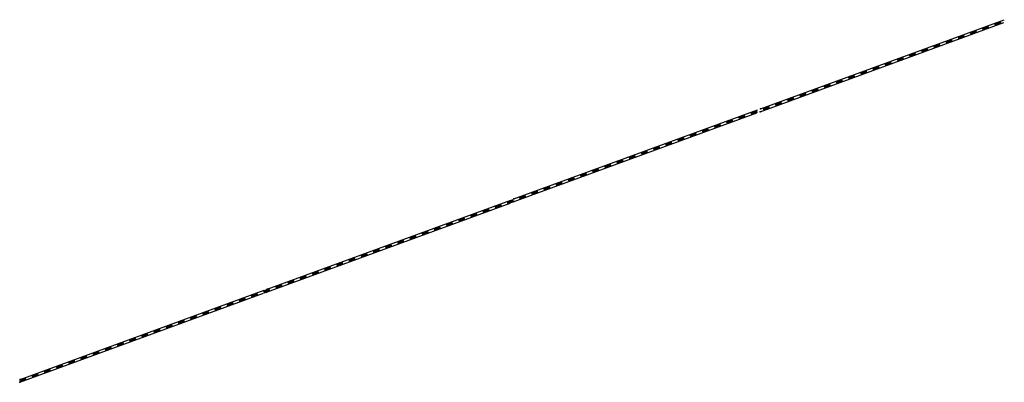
# Model space of a CAD drawing. Header units: metres. Extents: x 123819 to 142731, y 393440 to 405763.
# Tile 319 of 346: x 139430 to 140188, y 398470 to 398750. Entities that reach past the tile are written whole.
import ezdxf

# ---------------------------------------------------------------- set-up
doc = ezdxf.new("R2010")
doc.units = ezdxf.units.M
doc.header["$MEASUREMENT"] = 0
doc.layers.add('gs-knt-spoorlijn', color=7, linetype='Continuous', lineweight=30)

msp = doc.modelspace()

# ---------------------------------------------------------------- linework, layer by layer
at = {"layer": 'gs-knt-spoorlijn', "color": 7, "linetype": 'Continuous'}
for p, q in [((140000.21, 398679.16), (140188.04, 398747.87)), ((140000.63, 398681.44), (140188.46, 398750.15)), ((140171.56, 398743.75), (140176.26, 398745.46)), ((140171.63, 398743.56), (140176.33, 398745.28)), ((140171.7, 398743.37), (140176.39, 398745.09)), ((140171.77, 398743.18), (140176.46, 398744.9)), ((140171.84, 398742.99), (140176.53, 398744.71)), ((140171.9, 398742.81), (140176.6, 398744.52)), ((140171.97, 398742.62), (140176.67, 398744.34)), ((140172.04, 398742.43), (140176.74, 398744.15)), ((140172.11, 398742.24), (140176.81, 398743.96)), ((140180.95, 398747.18), (140185.65, 398748.9)), ((140181.02, 398746.99), (140185.72, 398748.71)), ((140181.09, 398746.81), (140185.79, 398748.52)), ((140181.16, 398746.62), (140185.85, 398748.33)), ((140181.23, 398746.43), (140185.92, 398748.15)), ((140181.3, 398746.24), (140185.99, 398747.96)), ((140181.36, 398746.05), (140186.06, 398747.77)), ((140181.43, 398745.87), (140186.13, 398747.58)), ((140181.5, 398745.68), (140186.2, 398747.4)), ((140152.78, 398736.87), (140157.47, 398738.59)), ((140152.85, 398736.69), (140157.54, 398738.4)), ((140152.92, 398736.5), (140157.61, 398738.22)), ((140152.98, 398736.31), (140157.68, 398738.03)), ((140153.05, 398736.12), (140157.75, 398737.84)), ((140153.12, 398735.94), (140157.82, 398737.65)), ((140153.19, 398735.75), (140157.89, 398737.47)), ((140153.26, 398735.56), (140157.95, 398737.28)), ((140153.33, 398735.37), (140158.02, 398737.09)), ((140162.17, 398740.31), (140166.87, 398742.03)), ((140162.24, 398740.12), (140166.93, 398741.84)), ((140162.31, 398739.93), (140167, 398741.65)), ((140162.38, 398739.75), (140167.07, 398741.46)), ((140162.44, 398739.56), (140167.14, 398741.28)), ((140162.51, 398739.37), (140167.21, 398741.09)), ((140162.58, 398739.18), (140167.28, 398740.9)), ((140162.65, 398738.99), (140167.35, 398740.71)), ((140162.72, 398738.81), (140167.41, 398740.52)), ((140124.6, 398726.57), (140129.3, 398728.29)), ((140124.67, 398726.38), (140129.37, 398728.1)), ((140124.74, 398726.19), (140129.44, 398727.91)), ((140134, 398730), (140138.69, 398731.72)), ((140134.06, 398729.82), (140138.76, 398731.53)), ((140134.13, 398729.63), (140138.83, 398731.35)), ((140134.2, 398729.44), (140138.9, 398731.16)), ((140134.27, 398729.25), (140138.97, 398730.97)), ((140134.34, 398729.06), (140139.03, 398730.78)), ((140134.41, 398728.88), (140139.1, 398730.59)), ((140134.48, 398728.69), (140139.17, 398730.41)), ((140134.55, 398728.5), (140139.24, 398730.22)), ((140143.39, 398733.44), (140148.08, 398735.16)), ((140143.46, 398733.25), (140148.15, 398734.97)), ((140143.52, 398733.06), (140148.22, 398734.78)), ((140143.59, 398732.88), (140148.29, 398734.59)), ((140143.66, 398732.69), (140148.36, 398734.41)), ((140143.73, 398732.5), (140148.43, 398734.22)), ((140143.8, 398732.31), (140148.49, 398734.03)), ((140143.87, 398732.12), (140148.56, 398733.84)), ((140143.94, 398731.94), (140148.63, 398733.65)), ((140105.82, 398719.7), (140110.52, 398721.41)), ((140105.89, 398719.51), (140110.59, 398721.23)), ((140105.96, 398719.32), (140110.65, 398721.04)), ((140106.03, 398719.13), (140110.72, 398720.85)), ((140106.1, 398718.95), (140110.79, 398720.66)), ((140106.16, 398718.76), (140110.86, 398720.48)), ((140106.23, 398718.57), (140110.93, 398720.29)), ((140115.21, 398723.13), (140119.91, 398724.85)), ((140115.28, 398722.94), (140119.98, 398724.66)), ((140115.35, 398722.76), (140120.05, 398724.47)), ((140115.42, 398722.57), (140120.11, 398724.29)), ((140115.49, 398722.38), (140120.18, 398724.1)), ((140115.56, 398722.19), (140120.25, 398723.91)), ((140115.62, 398722.01), (140120.32, 398723.72)), ((140115.69, 398721.82), (140120.39, 398723.54)), ((140115.76, 398721.63), (140120.46, 398723.35)), ((140124.81, 398726), (140129.51, 398727.72)), ((140124.88, 398725.82), (140129.57, 398727.53)), ((140124.95, 398725.63), (140129.64, 398727.35)), ((140125.02, 398725.44), (140129.71, 398727.16)), ((140125.08, 398725.25), (140129.78, 398726.97)), ((140125.15, 398725.07), (140129.85, 398726.78)), ((140087.04, 398712.83), (140091.73, 398714.54)), ((140087.11, 398712.64), (140091.8, 398714.36)), ((140087.18, 398712.45), (140091.87, 398714.17)), ((140087.24, 398712.26), (140091.94, 398713.98)), ((140087.31, 398712.07), (140092.01, 398713.79)), ((140087.38, 398711.89), (140092.08, 398713.6)), ((140087.45, 398711.7), (140092.15, 398713.42)), ((140087.52, 398711.51), (140092.22, 398713.23)), ((140087.59, 398711.32), (140092.28, 398713.04)), ((140096.43, 398716.26), (140101.13, 398717.98)), ((140096.5, 398716.07), (140101.19, 398717.79)), ((140096.57, 398715.89), (140101.26, 398717.6)), ((140096.64, 398715.7), (140101.33, 398717.42)), ((140096.7, 398715.51), (140101.4, 398717.23)), ((140096.77, 398715.32), (140101.47, 398717.04)), ((140096.84, 398715.13), (140101.54, 398716.85)), ((140096.91, 398714.95), (140101.61, 398716.66)), ((140096.98, 398714.76), (140101.68, 398716.48)), ((140106.3, 398718.38), (140111, 398720.1)), ((140106.37, 398718.19), (140111.07, 398719.91)), ((140068.26, 398705.95), (140072.95, 398707.67)), ((140068.32, 398705.77), (140073.02, 398707.48)), ((140068.39, 398705.58), (140073.09, 398707.3)), ((140068.46, 398705.39), (140073.16, 398707.11)), ((140068.53, 398705.2), (140073.23, 398706.92)), ((140068.6, 398705.02), (140073.3, 398706.73)), ((140068.67, 398704.83), (140073.36, 398706.55)), ((140068.74, 398704.64), (140073.43, 398706.36)), ((140068.81, 398704.45), (140073.5, 398706.17)), ((140077.65, 398709.39), (140082.34, 398711.11)), ((140077.72, 398709.2), (140082.41, 398710.92)), ((140077.78, 398709.01), (140082.48, 398710.73)), ((140077.85, 398708.83), (140082.55, 398710.54)), ((140077.92, 398708.64), (140082.62, 398710.36)), ((140077.99, 398708.45), (140082.69, 398710.17)), ((140078.06, 398708.26), (140082.76, 398709.98)), ((140078.13, 398708.08), (140082.82, 398709.79)), ((140078.2, 398707.89), (140082.89, 398709.61)), ((140049.47, 398699.08), (140054.17, 398700.8)), ((140049.54, 398698.9), (140054.24, 398700.61)), ((140049.61, 398698.71), (140054.31, 398700.43)), ((140049.68, 398698.52), (140054.38, 398700.24)), ((140049.75, 398698.33), (140054.44, 398700.05)), ((140049.82, 398698.14), (140054.51, 398699.86)), ((140049.89, 398697.96), (140054.58, 398699.67)), ((140049.95, 398697.77), (140054.65, 398699.49)), ((140050.02, 398697.58), (140054.72, 398699.3)), ((140058.86, 398702.52), (140063.56, 398704.24)), ((140058.93, 398702.33), (140063.63, 398704.05)), ((140059, 398702.14), (140063.7, 398703.86)), ((140059.07, 398701.96), (140063.77, 398703.67)), ((140059.14, 398701.77), (140063.84, 398703.49)), ((140059.21, 398701.58), (140063.9, 398703.3)), ((140059.28, 398701.39), (140063.97, 398703.11)), ((140059.35, 398701.2), (140064.04, 398702.92)), ((140059.41, 398701.02), (140064.11, 398702.73)), ((140021.3, 398688.78), (140025.99, 398690.49)), ((140021.37, 398688.59), (140026.06, 398690.31)), ((140021.44, 398688.4), (140026.13, 398690.12)), ((140021.51, 398688.21), (140026.2, 398689.93)), ((140030.69, 398692.21), (140035.39, 398693.93)), ((140030.76, 398692.02), (140035.45, 398693.74)), ((140030.83, 398691.84), (140035.52, 398693.55)), ((140030.9, 398691.65), (140035.59, 398693.37)), ((140030.97, 398691.46), (140035.66, 398693.18)), ((140031.03, 398691.27), (140035.73, 398692.99)), ((140031.1, 398691.09), (140035.8, 398692.8)), ((140031.17, 398690.9), (140035.87, 398692.62)), ((140031.24, 398690.71), (140035.94, 398692.43)), ((140040.08, 398695.65), (140044.78, 398697.37)), ((140040.15, 398695.46), (140044.85, 398697.18)), ((140040.22, 398695.27), (140044.92, 398696.99)), ((140040.29, 398695.08), (140044.98, 398696.8)), ((140040.36, 398694.9), (140045.05, 398696.61)), ((140040.43, 398694.71), (140045.12, 398696.43)), ((140040.49, 398694.52), (140045.19, 398696.24)), ((140040.56, 398694.33), (140045.26, 398696.05)), ((140040.63, 398694.15), (140045.33, 398695.86)), ((140002.52, 398681.91), (140007.21, 398683.62)), ((140002.59, 398681.72), (140007.28, 398683.44)), ((140002.65, 398681.53), (140007.35, 398683.25)), ((140002.72, 398681.34), (140007.42, 398683.06)), ((140002.79, 398681.15), (140007.49, 398682.87)), ((140002.86, 398680.97), (140007.56, 398682.68)), ((140002.93, 398680.78), (140007.62, 398682.5)), ((140011.91, 398685.34), (140016.6, 398687.06)), ((140011.98, 398685.15), (140016.67, 398686.87)), ((140012.05, 398684.97), (140016.74, 398686.68)), ((140012.11, 398684.78), (140016.81, 398686.5)), ((140012.18, 398684.59), (140016.88, 398686.31)), ((140012.25, 398684.4), (140016.95, 398686.12)), ((140012.32, 398684.21), (140017.02, 398685.93)), ((140012.39, 398684.03), (140017.08, 398685.74)), ((140012.46, 398683.84), (140017.15, 398685.56)), ((140021.57, 398688.03), (140026.27, 398689.74)), ((140021.64, 398687.84), (140026.34, 398689.56)), ((140021.71, 398687.65), (140026.41, 398689.37)), ((140021.78, 398687.46), (140026.48, 398689.18)), ((140021.85, 398687.27), (140026.54, 398688.99)), ((139810.03, 398609.59), (139997.86, 398678.3)), ((139810.46, 398611.87), (139998.29, 398680.58)), ((139983.73, 398675.04), (139988.43, 398676.75)), ((139983.8, 398674.85), (139988.5, 398676.57)), ((139983.87, 398674.66), (139988.57, 398676.38)), ((139983.94, 398674.47), (139988.64, 398676.19)), ((139984.01, 398674.28), (139988.7, 398676)), ((139984.08, 398674.1), (139988.77, 398675.81)), ((139984.15, 398673.91), (139988.84, 398675.63)), ((139984.21, 398673.72), (139988.91, 398675.44)), ((139984.28, 398673.53), (139988.98, 398675.25)), ((139993.13, 398678.47), (139997.82, 398680.19)), ((139993.19, 398678.28), (139997.89, 398680)), ((139993.26, 398678.1), (139997.96, 398679.81)), ((139993.33, 398677.91), (139998.03, 398679.62)), ((139993.4, 398677.72), (139998.1, 398679.44)), ((139993.47, 398677.53), (139998.16, 398679.25)), ((139993.54, 398677.34), (139998.23, 398679.06)), ((139993.61, 398677.16), (139998.3, 398678.87)), ((139993.67, 398676.97), (139998.37, 398678.69)), ((140003, 398680.59), (140007.69, 398682.31)), ((140003.07, 398680.4), (140007.76, 398682.12)), ((139964.95, 398668.16), (139969.65, 398669.88)), ((139965.02, 398667.98), (139969.72, 398669.69)), ((139965.09, 398667.79), (139969.78, 398669.51)), ((139965.16, 398667.6), (139969.85, 398669.32)), ((139965.23, 398667.41), (139969.92, 398669.13)), ((139965.29, 398667.23), (139969.99, 398668.94)), ((139965.36, 398667.04), (139970.06, 398668.75)), ((139965.43, 398666.85), (139970.13, 398668.57)), ((139965.5, 398666.66), (139970.2, 398668.38)), ((139974.34, 398671.6), (139979.04, 398673.32)), ((139974.41, 398671.41), (139979.11, 398673.13)), ((139974.48, 398671.22), (139979.18, 398672.94)), ((139974.55, 398671.04), (139979.24, 398672.75)), ((139974.62, 398670.85), (139979.31, 398672.57)), ((139974.69, 398670.66), (139979.38, 398672.38)), ((139974.75, 398670.47), (139979.45, 398672.19)), ((139974.82, 398670.28), (139979.52, 398672)), ((139974.89, 398670.1), (139979.59, 398671.81)), ((139936.78, 398657.86), (139941.47, 398659.58)), ((139946.17, 398661.29), (139950.86, 398663.01)), ((139946.24, 398661.11), (139950.93, 398662.82)), ((139946.31, 398660.92), (139951, 398662.64)), ((139946.37, 398660.73), (139951.07, 398662.45)), ((139946.44, 398660.54), (139951.14, 398662.26)), ((139946.51, 398660.35), (139951.21, 398662.07)), ((139946.58, 398660.17), (139951.28, 398661.88)), ((139946.65, 398659.98), (139951.35, 398661.7)), ((139946.72, 398659.79), (139951.41, 398661.51)), ((139955.56, 398664.73), (139960.26, 398666.45)), ((139955.63, 398664.54), (139960.32, 398666.26)), ((139955.7, 398664.35), (139960.39, 398666.07)), ((139955.77, 398664.17), (139960.46, 398665.88)), ((139955.83, 398663.98), (139960.53, 398665.7)), ((139955.9, 398663.79), (139960.6, 398665.51)), ((139955.97, 398663.6), (139960.67, 398665.32)), ((139956.04, 398663.41), (139960.74, 398665.13)), ((139956.11, 398663.23), (139960.81, 398664.94)), ((139917.99, 398650.99), (139922.69, 398652.7)), ((139918.06, 398650.8), (139922.76, 398652.52)), ((139918.13, 398650.61), (139922.83, 398652.33)), ((139918.2, 398650.42), (139922.9, 398652.14)), ((139927.39, 398654.42), (139932.08, 398656.14)), ((139927.45, 398654.23), (139932.15, 398655.95)), ((139927.52, 398654.05), (139932.22, 398655.76)), ((139927.59, 398653.86), (139932.29, 398655.58)), ((139927.66, 398653.67), (139932.36, 398655.39)), ((139927.73, 398653.48), (139932.43, 398655.2)), ((139927.8, 398653.3), (139932.49, 398655.01)), ((139927.87, 398653.11), (139932.56, 398654.83)), ((139927.94, 398652.92), (139932.63, 398654.64)), ((139936.85, 398657.67), (139941.54, 398659.39)), ((139936.91, 398657.48), (139941.61, 398659.2)), ((139936.98, 398657.29), (139941.68, 398659.01)), ((139937.05, 398657.11), (139941.75, 398658.82)), ((139937.12, 398656.92), (139941.82, 398658.64)), ((139937.19, 398656.73), (139941.89, 398658.45)), ((139937.26, 398656.54), (139941.95, 398658.26)), ((139937.33, 398656.36), (139942.02, 398658.07)), ((139899.21, 398644.12), (139903.91, 398645.83)), ((139899.28, 398643.93), (139903.98, 398645.65)), ((139899.35, 398643.74), (139904.04, 398645.46)), ((139899.42, 398643.55), (139904.11, 398645.27)), ((139899.49, 398643.36), (139904.18, 398645.08)), ((139899.56, 398643.18), (139904.25, 398644.89)), ((139899.62, 398642.99), (139904.32, 398644.71)), ((139899.69, 398642.8), (139904.39, 398644.52)), ((139908.6, 398647.55), (139913.3, 398649.27)), ((139908.67, 398647.36), (139913.37, 398649.08)), ((139908.74, 398647.18), (139913.44, 398648.89)), ((139908.81, 398646.99), (139913.5, 398648.71)), ((139908.88, 398646.8), (139913.57, 398648.52)), ((139908.95, 398646.61), (139913.64, 398648.33)), ((139909.02, 398646.42), (139913.71, 398648.14)), ((139909.08, 398646.24), (139913.78, 398647.95)), ((139909.15, 398646.05), (139913.85, 398647.77)), ((139918.27, 398650.24), (139922.96, 398651.95)), ((139918.34, 398650.05), (139923.03, 398651.77)), ((139918.41, 398649.86), (139923.1, 398651.58)), ((139918.48, 398649.67), (139923.17, 398651.39)), ((139918.54, 398649.48), (139923.24, 398651.2)), ((139880.43, 398637.24), (139885.12, 398638.96)), ((139880.5, 398637.06), (139885.19, 398638.77)), ((139880.57, 398636.87), (139885.26, 398638.59)), ((139880.64, 398636.68), (139885.33, 398638.4)), ((139880.7, 398636.49), (139885.4, 398638.21)), ((139880.77, 398636.31), (139885.47, 398638.02)), ((139880.84, 398636.12), (139885.54, 398637.84)), ((139880.91, 398635.93), (139885.61, 398637.65)), ((139880.98, 398635.74), (139885.67, 398637.46)), ((139889.82, 398640.68), (139894.52, 398642.4)), ((139889.89, 398640.49), (139894.58, 398642.21)), ((139889.96, 398640.3), (139894.65, 398642.02)), ((139890.03, 398640.12), (139894.72, 398641.83)), ((139890.1, 398639.93), (139894.79, 398641.65)), ((139890.16, 398639.74), (139894.86, 398641.46)), ((139890.23, 398639.55), (139894.93, 398641.27)), ((139890.3, 398639.37), (139895, 398641.08)), ((139890.37, 398639.18), (139895.07, 398640.9)), ((139899.76, 398642.61), (139904.46, 398644.33)), ((139861.65, 398630.37), (139866.34, 398632.09)), ((139861.72, 398630.19), (139866.41, 398631.9)), ((139861.78, 398630), (139866.48, 398631.72)), ((139861.85, 398629.81), (139866.55, 398631.53)), ((139861.92, 398629.62), (139866.62, 398631.34)), ((139861.99, 398629.43), (139866.69, 398631.15)), ((139862.06, 398629.25), (139866.75, 398630.96)), ((139862.13, 398629.06), (139866.82, 398630.78)), ((139862.2, 398628.87), (139866.89, 398630.59)), ((139871.04, 398633.81), (139875.73, 398635.53)), ((139871.11, 398633.62), (139875.8, 398635.34)), ((139871.18, 398633.43), (139875.87, 398635.15)), ((139871.24, 398633.25), (139875.94, 398634.96)), ((139871.31, 398633.06), (139876.01, 398634.78)), ((139871.38, 398632.87), (139876.08, 398634.59)), ((139871.45, 398632.68), (139876.15, 398634.4)), ((139871.52, 398632.49), (139876.21, 398634.21)), ((139871.59, 398632.31), (139876.28, 398634.02)), ((139833.47, 398620.07), (139838.17, 398621.78)), ((139842.86, 398623.5), (139847.56, 398625.22)), ((139842.93, 398623.31), (139847.63, 398625.03)), ((139843, 398623.13), (139847.7, 398624.84)), ((139843.07, 398622.94), (139847.77, 398624.66)), ((139843.14, 398622.75), (139847.83, 398624.47)), ((139843.21, 398622.56), (139847.9, 398624.28)), ((139843.28, 398622.38), (139847.97, 398624.09)), ((139843.34, 398622.19), (139848.04, 398623.91)), ((139843.41, 398622), (139848.11, 398623.72)), ((139852.26, 398626.94), (139856.95, 398628.66)), ((139852.32, 398626.75), (139857.02, 398628.47)), ((139852.39, 398626.56), (139857.09, 398628.28)), ((139852.46, 398626.37), (139857.16, 398628.09)), ((139852.53, 398626.19), (139857.23, 398627.9)), ((139852.6, 398626), (139857.29, 398627.72)), ((139852.67, 398625.81), (139857.36, 398627.53)), ((139852.74, 398625.62), (139857.43, 398627.34)), ((139852.8, 398625.44), (139857.5, 398627.15)), ((139814.69, 398613.2), (139819.39, 398614.91)), ((139814.76, 398613.01), (139819.45, 398614.73)), ((139814.83, 398612.82), (139819.52, 398614.54)), ((139814.9, 398612.63), (139819.59, 398614.35)), ((139814.96, 398612.44), (139819.66, 398614.16)), ((139824.08, 398616.63), (139828.78, 398618.35)), ((139824.15, 398616.44), (139828.85, 398618.16)), ((139824.22, 398616.26), (139828.91, 398617.97)), ((139824.29, 398616.07), (139828.98, 398617.79)), ((139824.36, 398615.88), (139829.05, 398617.6)), ((139824.42, 398615.69), (139829.12, 398617.41)), ((139824.49, 398615.5), (139829.19, 398617.22)), ((139824.56, 398615.32), (139829.26, 398617.03)), ((139824.63, 398615.13), (139829.33, 398616.85)), ((139833.54, 398619.88), (139838.24, 398621.6)), ((139833.61, 398619.69), (139838.31, 398621.41)), ((139833.68, 398619.5), (139838.37, 398621.22)), ((139833.75, 398619.32), (139838.44, 398621.03)), ((139833.82, 398619.13), (139838.51, 398620.85)), ((139833.88, 398618.94), (139838.58, 398620.66)), ((139833.95, 398618.75), (139838.65, 398620.47)), ((139834.02, 398618.56), (139838.72, 398620.28)), ((139619.86, 398540.02), (139807.69, 398608.73)), ((139620.29, 398542.3), (139808.11, 398611.01)), ((139795.91, 398606.33), (139800.6, 398608.04)), ((139795.98, 398606.14), (139800.67, 398607.86)), ((139796.04, 398605.95), (139800.74, 398607.67)), ((139796.11, 398605.76), (139800.81, 398607.48)), ((139796.18, 398605.57), (139800.88, 398607.29)), ((139796.25, 398605.39), (139800.95, 398607.1)), ((139796.32, 398605.2), (139801.01, 398606.92)), ((139796.39, 398605.01), (139801.08, 398606.73)), ((139796.46, 398604.82), (139801.15, 398606.54)), ((139805.3, 398609.76), (139809.99, 398611.48)), ((139805.37, 398609.57), (139810.06, 398611.29)), ((139805.44, 398609.39), (139810.13, 398611.1)), ((139805.5, 398609.2), (139810.2, 398610.91)), ((139805.57, 398609.01), (139810.27, 398610.73)), ((139805.64, 398608.82), (139810.34, 398610.54)), ((139805.71, 398608.63), (139810.41, 398610.35)), ((139805.78, 398608.45), (139810.47, 398610.16)), ((139805.85, 398608.26), (139810.54, 398609.98)), ((139815.03, 398612.26), (139819.73, 398613.97)), ((139815.1, 398612.07), (139819.8, 398613.79)), ((139815.17, 398611.88), (139819.87, 398613.6)), ((139815.24, 398611.69), (139819.94, 398613.41)), ((139777.12, 398599.45), (139781.82, 398601.17)), ((139777.19, 398599.27), (139781.89, 398600.98)), ((139777.26, 398599.08), (139781.96, 398600.8)), ((139777.33, 398598.89), (139782.03, 398600.61)), ((139777.4, 398598.7), (139782.09, 398600.42)), ((139777.47, 398598.52), (139782.16, 398600.23)), ((139777.54, 398598.33), (139782.23, 398600.04)), ((139777.61, 398598.14), (139782.3, 398599.86)), ((139777.67, 398597.95), (139782.37, 398599.67)), ((139786.52, 398602.89), (139791.21, 398604.61)), ((139786.58, 398602.7), (139791.28, 398604.42)), ((139786.65, 398602.51), (139791.35, 398604.23)), ((139786.72, 398602.33), (139791.42, 398604.04)), ((139786.79, 398602.14), (139791.49, 398603.86)), ((139786.86, 398601.95), (139791.55, 398603.67)), ((139786.93, 398601.76), (139791.62, 398603.48)), ((139787, 398601.57), (139791.69, 398603.29)), ((139787.07, 398601.39), (139791.76, 398603.1)), ((139758.34, 398592.58), (139763.04, 398594.3)), ((139758.41, 398592.4), (139763.11, 398594.11)), ((139758.48, 398592.21), (139763.17, 398593.93)), ((139758.55, 398592.02), (139763.24, 398593.74)), ((139758.62, 398591.83), (139763.31, 398593.55)), ((139758.69, 398591.64), (139763.38, 398593.36)), ((139758.75, 398591.46), (139763.45, 398593.17)), ((139758.82, 398591.27), (139763.52, 398592.99)), ((139758.89, 398591.08), (139763.59, 398592.8)), ((139767.73, 398596.02), (139772.43, 398597.74)), ((139767.8, 398595.83), (139772.5, 398597.55)), ((139767.87, 398595.64), (139772.57, 398597.36)), ((139767.94, 398595.46), (139772.63, 398597.17)), ((139768.01, 398595.27), (139772.7, 398596.99)), ((139768.08, 398595.08), (139772.77, 398596.8)), ((139768.15, 398594.89), (139772.84, 398596.61)), ((139768.21, 398594.7), (139772.91, 398596.42)), ((139768.28, 398594.52), (139772.98, 398596.23)), ((139730.17, 398582.28), (139734.86, 398583.99)), ((139730.24, 398582.09), (139734.93, 398583.81)), ((139739.56, 398585.71), (139744.25, 398587.43)), ((139739.63, 398585.52), (139744.32, 398587.24)), ((139739.7, 398585.34), (139744.39, 398587.05)), ((139739.77, 398585.15), (139744.46, 398586.87)), ((139739.83, 398584.96), (139744.53, 398586.68)), ((139739.9, 398584.77), (139744.6, 398586.49)), ((139739.97, 398584.59), (139744.67, 398586.3)), ((139740.04, 398584.4), (139744.74, 398586.12)), ((139740.11, 398584.21), (139744.8, 398585.93)), ((139748.95, 398589.15), (139753.65, 398590.87)), ((139749.02, 398588.96), (139753.71, 398590.68)), ((139749.09, 398588.77), (139753.78, 398590.49)), ((139749.16, 398588.58), (139753.85, 398590.3)), ((139749.23, 398588.4), (139753.92, 398590.11)), ((139749.29, 398588.21), (139753.99, 398589.93)), ((139749.36, 398588.02), (139754.06, 398589.74)), ((139749.43, 398587.83), (139754.13, 398589.55)), ((139749.5, 398587.65), (139754.2, 398589.36)), ((139711.38, 398575.41), (139716.08, 398577.12)), ((139711.45, 398575.22), (139716.15, 398576.94)), ((139711.52, 398575.03), (139716.22, 398576.75)), ((139711.59, 398574.84), (139716.29, 398576.56)), ((139711.66, 398574.65), (139716.36, 398576.37)), ((139711.73, 398574.47), (139716.42, 398576.18)), ((139720.78, 398578.84), (139725.47, 398580.56)), ((139720.84, 398578.65), (139725.54, 398580.37)), ((139720.91, 398578.47), (139725.61, 398580.18)), ((139720.98, 398578.28), (139725.68, 398580)), ((139721.05, 398578.09), (139725.75, 398579.81)), ((139721.12, 398577.9), (139725.82, 398579.62)), ((139721.19, 398577.71), (139725.88, 398579.43)), ((139721.26, 398577.53), (139725.95, 398579.24)), ((139721.33, 398577.34), (139726.02, 398579.06)), ((139730.31, 398581.9), (139735, 398583.62)), ((139730.37, 398581.71), (139735.07, 398583.43)), ((139730.44, 398581.53), (139735.14, 398583.24)), ((139730.51, 398581.34), (139735.21, 398583.06)), ((139730.58, 398581.15), (139735.28, 398582.87)), ((139730.65, 398580.96), (139735.34, 398582.68)), ((139730.72, 398580.77), (139735.41, 398582.49)), ((139692.6, 398568.53), (139697.3, 398570.25)), ((139692.67, 398568.35), (139697.37, 398570.06)), ((139692.74, 398568.16), (139697.44, 398569.88)), ((139692.81, 398567.97), (139697.5, 398569.69)), ((139692.88, 398567.78), (139697.57, 398569.5)), ((139692.95, 398567.6), (139697.64, 398569.31)), ((139693.01, 398567.41), (139697.71, 398569.13)), ((139693.08, 398567.22), (139697.78, 398568.94)), ((139693.15, 398567.03), (139697.85, 398568.75)), ((139701.99, 398571.97), (139706.69, 398573.69)), ((139702.06, 398571.78), (139706.76, 398573.5)), ((139702.13, 398571.59), (139706.83, 398573.31)), ((139702.2, 398571.41), (139706.9, 398573.12)), ((139702.27, 398571.22), (139706.96, 398572.94)), ((139702.34, 398571.03), (139707.03, 398572.75)), ((139702.41, 398570.84), (139707.1, 398572.56)), ((139702.47, 398570.66), (139707.17, 398572.37)), ((139702.54, 398570.47), (139707.24, 398572.19)), ((139711.8, 398574.28), (139716.49, 398576)), ((139711.87, 398574.09), (139716.56, 398575.81)), ((139711.93, 398573.9), (139716.63, 398575.62)), ((139673.82, 398561.66), (139678.52, 398563.38)), ((139673.89, 398561.48), (139678.58, 398563.19)), ((139673.96, 398561.29), (139678.65, 398563.01)), ((139674.03, 398561.1), (139678.72, 398562.82)), ((139674.09, 398560.91), (139678.79, 398562.63)), ((139674.16, 398560.72), (139678.86, 398562.44)), ((139674.23, 398560.54), (139678.93, 398562.25)), ((139674.3, 398560.35), (139679, 398562.07)), ((139674.37, 398560.16), (139679.06, 398561.88)), ((139683.21, 398565.1), (139687.91, 398566.82)), ((139683.28, 398564.91), (139687.98, 398566.63)), ((139683.35, 398564.72), (139688.04, 398566.44)), ((139683.42, 398564.54), (139688.11, 398566.25)), ((139683.49, 398564.35), (139688.18, 398566.07)), ((139683.55, 398564.16), (139688.25, 398565.88)), ((139683.62, 398563.97), (139688.32, 398565.69)), ((139683.69, 398563.78), (139688.39, 398565.5)), ((139683.76, 398563.6), (139688.46, 398565.31)), ((139655.04, 398554.79), (139659.73, 398556.51)), ((139655.11, 398554.6), (139659.8, 398556.32)), ((139655.17, 398554.42), (139659.87, 398556.13)), ((139655.24, 398554.23), (139659.94, 398555.95)), ((139655.31, 398554.04), (139660.01, 398555.76)), ((139655.38, 398553.85), (139660.08, 398555.57)), ((139655.45, 398553.67), (139660.14, 398555.38)), ((139655.52, 398553.48), (139660.21, 398555.2)), ((139655.59, 398553.29), (139660.28, 398555.01)), ((139664.43, 398558.23), (139669.12, 398559.95)), ((139664.5, 398558.04), (139669.19, 398559.76)), ((139664.57, 398557.85), (139669.26, 398559.57)), ((139664.63, 398557.66), (139669.33, 398559.38)), ((139664.7, 398557.48), (139669.4, 398559.19)), ((139664.77, 398557.29), (139669.47, 398559.01)), ((139664.84, 398557.1), (139669.54, 398558.82)), ((139664.91, 398556.91), (139669.6, 398558.63)), ((139664.98, 398556.73), (139669.67, 398558.44)), ((139626.86, 398544.49), (139631.56, 398546.2)), ((139626.93, 398544.3), (139631.63, 398546.02)), ((139627, 398544.11), (139631.7, 398545.83)), ((139636.25, 398547.92), (139640.95, 398549.64)), ((139636.32, 398547.73), (139641.02, 398549.45)), ((139636.39, 398547.55), (139641.09, 398549.26)), ((139636.46, 398547.36), (139641.16, 398549.08)), ((139636.53, 398547.17), (139641.22, 398548.89)), ((139636.6, 398546.98), (139641.29, 398548.7)), ((139636.67, 398546.79), (139641.36, 398548.51)), ((139636.74, 398546.61), (139641.43, 398548.32)), ((139636.8, 398546.42), (139641.5, 398548.14)), ((139645.65, 398551.36), (139650.34, 398553.07)), ((139645.71, 398551.17), (139650.41, 398552.89)), ((139645.78, 398550.98), (139650.48, 398552.7)), ((139645.85, 398550.79), (139650.55, 398552.51)), ((139645.92, 398550.61), (139650.62, 398552.32)), ((139645.99, 398550.42), (139650.68, 398552.14)), ((139646.06, 398550.23), (139650.75, 398551.95)), ((139646.13, 398550.04), (139650.82, 398551.76)), ((139646.2, 398549.85), (139650.89, 398551.57)), ((139429.69, 398470.45), (139617.51, 398539.16)), ((139430.11, 398472.74), (139617.94, 398541.45)), ((139608.08, 398537.62), (139612.78, 398539.33)), ((139608.15, 398537.43), (139612.84, 398539.15)), ((139608.22, 398537.24), (139612.91, 398538.96)), ((139608.29, 398537.05), (139612.98, 398538.77)), ((139608.35, 398536.86), (139613.05, 398538.58)), ((139608.42, 398536.68), (139613.12, 398538.39)), ((139608.49, 398536.49), (139613.19, 398538.21)), ((139617.47, 398541.05), (139622.17, 398542.77)), ((139617.54, 398540.86), (139622.24, 398542.58)), ((139617.61, 398540.68), (139622.3, 398542.39)), ((139617.68, 398540.49), (139622.37, 398542.2)), ((139617.75, 398540.3), (139622.44, 398542.02)), ((139617.82, 398540.11), (139622.51, 398541.83)), ((139617.88, 398539.92), (139622.58, 398541.64)), ((139617.95, 398539.74), (139622.65, 398541.45)), ((139618.02, 398539.55), (139622.72, 398541.27)), ((139627.07, 398543.92), (139631.76, 398545.64)), ((139627.14, 398543.73), (139631.83, 398545.45)), ((139627.21, 398543.55), (139631.9, 398545.26)), ((139627.28, 398543.36), (139631.97, 398545.08)), ((139627.34, 398543.17), (139632.04, 398544.89)), ((139627.41, 398542.98), (139632.11, 398544.7)), ((139589.3, 398530.74), (139593.99, 398532.46)), ((139589.37, 398530.56), (139594.06, 398532.27)), ((139589.43, 398530.37), (139594.13, 398532.09)), ((139589.5, 398530.18), (139594.2, 398531.9)), ((139589.57, 398529.99), (139594.27, 398531.71)), ((139589.64, 398529.81), (139594.34, 398531.52)), ((139589.71, 398529.62), (139594.41, 398531.33)), ((139589.78, 398529.43), (139594.47, 398531.15)), ((139589.85, 398529.24), (139594.54, 398530.96)), ((139598.69, 398534.18), (139603.38, 398535.9)), ((139598.76, 398533.99), (139603.45, 398535.71)), ((139598.83, 398533.8), (139603.52, 398535.52)), ((139598.89, 398533.62), (139603.59, 398535.33)), ((139598.96, 398533.43), (139603.66, 398535.15)), ((139599.03, 398533.24), (139603.73, 398534.96)), ((139599.1, 398533.05), (139603.8, 398534.77)), ((139599.17, 398532.86), (139603.87, 398534.58)), ((139599.24, 398532.68), (139603.93, 398534.39)), ((139608.56, 398536.3), (139613.26, 398538.02)), ((139608.63, 398536.11), (139613.33, 398537.83)), ((139570.51, 398523.87), (139575.21, 398525.59)), ((139570.58, 398523.69), (139575.28, 398525.4)), ((139570.65, 398523.5), (139575.35, 398525.22)), ((139570.72, 398523.31), (139575.42, 398525.03)), ((139570.79, 398523.12), (139575.49, 398524.84)), ((139570.86, 398522.93), (139575.55, 398524.65)), ((139570.93, 398522.75), (139575.62, 398524.46)), ((139571, 398522.56), (139575.69, 398524.28)), ((139571.06, 398522.37), (139575.76, 398524.09)), ((139579.91, 398527.31), (139584.6, 398529.03)), ((139579.97, 398527.12), (139584.67, 398528.84)), ((139580.04, 398526.93), (139584.74, 398528.65)), ((139580.11, 398526.75), (139584.81, 398528.46)), ((139580.18, 398526.56), (139584.88, 398528.28)), ((139580.25, 398526.37), (139584.95, 398528.09)), ((139580.32, 398526.18), (139585.01, 398527.9)), ((139580.39, 398525.99), (139585.08, 398527.71)), ((139580.46, 398525.81), (139585.15, 398527.52)), ((139551.73, 398517), (139556.43, 398518.72)), ((139551.8, 398516.81), (139556.5, 398518.53)), ((139551.87, 398516.63), (139556.57, 398518.34)), ((139551.94, 398516.44), (139556.63, 398518.16)), ((139552.01, 398516.25), (139556.7, 398517.97)), ((139552.08, 398516.06), (139556.77, 398517.78)), ((139552.14, 398515.88), (139556.84, 398517.59)), ((139552.21, 398515.69), (139556.91, 398517.41)), ((139552.28, 398515.5), (139556.98, 398517.22)), ((139561.12, 398520.44), (139565.82, 398522.16)), ((139561.19, 398520.25), (139565.89, 398521.97)), ((139561.26, 398520.06), (139565.96, 398521.78)), ((139561.33, 398519.87), (139566.03, 398521.59)), ((139561.4, 398519.69), (139566.09, 398521.4)), ((139561.47, 398519.5), (139566.16, 398521.22)), ((139561.54, 398519.31), (139566.23, 398521.03)), ((139561.6, 398519.12), (139566.3, 398520.84)), ((139561.67, 398518.94), (139566.37, 398520.65)), ((139523.56, 398506.7), (139528.25, 398508.41)), ((139523.63, 398506.51), (139528.32, 398508.23)), ((139523.7, 398506.32), (139528.39, 398508.04)), ((139523.76, 398506.13), (139528.46, 398507.85)), ((139532.95, 398510.13), (139537.65, 398511.85)), ((139533.02, 398509.94), (139537.71, 398511.66)), ((139533.09, 398509.76), (139537.78, 398511.47)), ((139533.16, 398509.57), (139537.85, 398511.29)), ((139533.22, 398509.38), (139537.92, 398511.1)), ((139533.29, 398509.19), (139537.99, 398510.91)), ((139533.36, 398509), (139538.06, 398510.72)), ((139533.43, 398508.82), (139538.13, 398510.53)), ((139533.5, 398508.63), (139538.19, 398510.35)), ((139542.34, 398513.57), (139547.04, 398515.28)), ((139542.41, 398513.38), (139547.11, 398515.1)), ((139542.48, 398513.19), (139547.17, 398514.91)), ((139542.55, 398513), (139547.24, 398514.72)), ((139542.62, 398512.82), (139547.31, 398514.53)), ((139542.68, 398512.63), (139547.38, 398514.35)), ((139542.75, 398512.44), (139547.45, 398514.16)), ((139542.82, 398512.25), (139547.52, 398513.97)), ((139542.89, 398512.06), (139547.59, 398513.78)), ((139504.78, 398499.82), (139509.47, 398501.54)), ((139504.84, 398499.64), (139509.54, 398501.35)), ((139504.91, 398499.45), (139509.61, 398501.17)), ((139504.98, 398499.26), (139509.68, 398500.98)), ((139505.05, 398499.07), (139509.75, 398500.79)), ((139505.12, 398498.89), (139509.81, 398500.6)), ((139505.19, 398498.7), (139509.88, 398500.42)), ((139505.26, 398498.51), (139509.95, 398500.23)), ((139514.17, 398503.26), (139518.86, 398504.98)), ((139514.24, 398503.07), (139518.93, 398504.79)), ((139514.3, 398502.88), (139519, 398504.6)), ((139514.37, 398502.7), (139519.07, 398504.41)), ((139514.44, 398502.51), (139519.14, 398504.23)), ((139514.51, 398502.32), (139519.21, 398504.04)), ((139514.58, 398502.13), (139519.27, 398503.85)), ((139514.65, 398501.95), (139519.34, 398503.66)), ((139514.72, 398501.76), (139519.41, 398503.48)), ((139523.83, 398505.94), (139528.53, 398507.66)), ((139523.9, 398505.76), (139528.6, 398507.47)), ((139523.97, 398505.57), (139528.67, 398507.29)), ((139524.04, 398505.38), (139528.73, 398507.1)), ((139524.11, 398505.19), (139528.8, 398506.91)), ((139485.99, 398492.95), (139490.69, 398494.67)), ((139486.06, 398492.77), (139490.76, 398494.48)), ((139486.13, 398492.58), (139490.83, 398494.3)), ((139486.2, 398492.39), (139490.89, 398494.11)), ((139486.27, 398492.2), (139490.96, 398493.92)), ((139486.34, 398492.01), (139491.03, 398493.73)), ((139486.4, 398491.83), (139491.1, 398493.54)), ((139486.47, 398491.64), (139491.17, 398493.36)), ((139486.54, 398491.45), (139491.24, 398493.17)), ((139495.38, 398496.39), (139500.08, 398498.11)), ((139495.45, 398496.2), (139500.15, 398497.92)), ((139495.52, 398496.01), (139500.22, 398497.73)), ((139495.59, 398495.83), (139500.29, 398497.54)), ((139495.66, 398495.64), (139500.35, 398497.36)), ((139495.73, 398495.45), (139500.42, 398497.17)), ((139495.8, 398495.26), (139500.49, 398496.98)), ((139495.86, 398495.07), (139500.56, 398496.79)), ((139495.93, 398494.89), (139500.63, 398496.6)), ((139505.33, 398498.32), (139510.02, 398500.04)), ((139467.21, 398486.08), (139471.91, 398487.8)), ((139467.28, 398485.89), (139471.97, 398487.61)), ((139467.35, 398485.71), (139472.04, 398487.42)), ((139467.42, 398485.52), (139472.11, 398487.24)), ((139467.48, 398485.33), (139472.18, 398487.05)), ((139467.55, 398485.14), (139472.25, 398486.86)), ((139467.62, 398484.96), (139472.32, 398486.67)), ((139467.69, 398484.77), (139472.39, 398486.49)), ((139467.76, 398484.58), (139472.46, 398486.3)), ((139476.6, 398489.52), (139481.3, 398491.24)), ((139476.67, 398489.33), (139481.37, 398491.05)), ((139476.74, 398489.14), (139481.43, 398490.86)), ((139476.81, 398488.95), (139481.5, 398490.67)), ((139476.88, 398488.77), (139481.57, 398490.48)), ((139476.94, 398488.58), (139481.64, 398490.3)), ((139477.01, 398488.39), (139481.71, 398490.11)), ((139477.08, 398488.2), (139481.78, 398489.92)), ((139477.15, 398488.02), (139481.85, 398489.73)), ((139439.04, 398475.78), (139443.73, 398477.49)), ((139448.43, 398479.21), (139453.12, 398480.93)), ((139448.5, 398479.02), (139453.19, 398480.74)), ((139448.56, 398478.84), (139453.26, 398480.55)), ((139448.63, 398478.65), (139453.33, 398480.37)), ((139448.7, 398478.46), (139453.4, 398480.18)), ((139448.77, 398478.27), (139453.47, 398479.99)), ((139448.84, 398478.08), (139453.54, 398479.8)), ((139448.91, 398477.9), (139453.6, 398479.61)), ((139448.98, 398477.71), (139453.67, 398479.43)), ((139457.82, 398482.65), (139462.51, 398484.36)), ((139457.89, 398482.46), (139462.58, 398484.18)), ((139457.96, 398482.27), (139462.65, 398483.99)), ((139458.02, 398482.08), (139462.72, 398483.8)), ((139458.09, 398481.9), (139462.79, 398483.61)), ((139458.16, 398481.71), (139462.86, 398483.43)), ((139458.23, 398481.52), (139462.93, 398483.24)), ((139458.3, 398481.33), (139463, 398483.05)), ((139458.37, 398481.14), (139463.06, 398482.86)), ((139429.64, 398472.34), (139434.34, 398474.06)), ((139429.71, 398472.15), (139434.41, 398473.87)), ((139429.78, 398471.96), (139434.48, 398473.68)), ((139429.85, 398471.78), (139434.55, 398473.49)), ((139429.92, 398471.59), (139434.62, 398473.31)), ((139429.99, 398471.4), (139434.68, 398473.12)), ((139430.06, 398471.21), (139434.75, 398472.93)), ((139430.13, 398471.03), (139434.82, 398472.74)), ((139430.19, 398470.84), (139434.89, 398472.56)), ((139439.1, 398475.59), (139443.8, 398477.31)), ((139439.17, 398475.4), (139443.87, 398477.12)), ((139439.24, 398475.21), (139443.94, 398476.93)), ((139439.31, 398475.02), (139444.01, 398476.74)), ((139439.38, 398474.84), (139444.08, 398476.55)), ((139439.45, 398474.65), (139444.14, 398476.37)), ((139439.52, 398474.46), (139444.21, 398476.18)), ((139439.59, 398474.27), (139444.28, 398475.99))]:
    msp.add_line(p, q, dxfattribs=at)
for p in [(140000.21, 398679.16), (140000.63, 398681.44), (139810.03, 398609.59), (139810.46, 398611.87), (139619.86, 398540.02), (139620.29, 398542.3), (139429.69, 398470.45), (139430.11, 398472.74)]:
    msp.add_point(p, dxfattribs=at)

doc.saveas('drawing.dxf')
